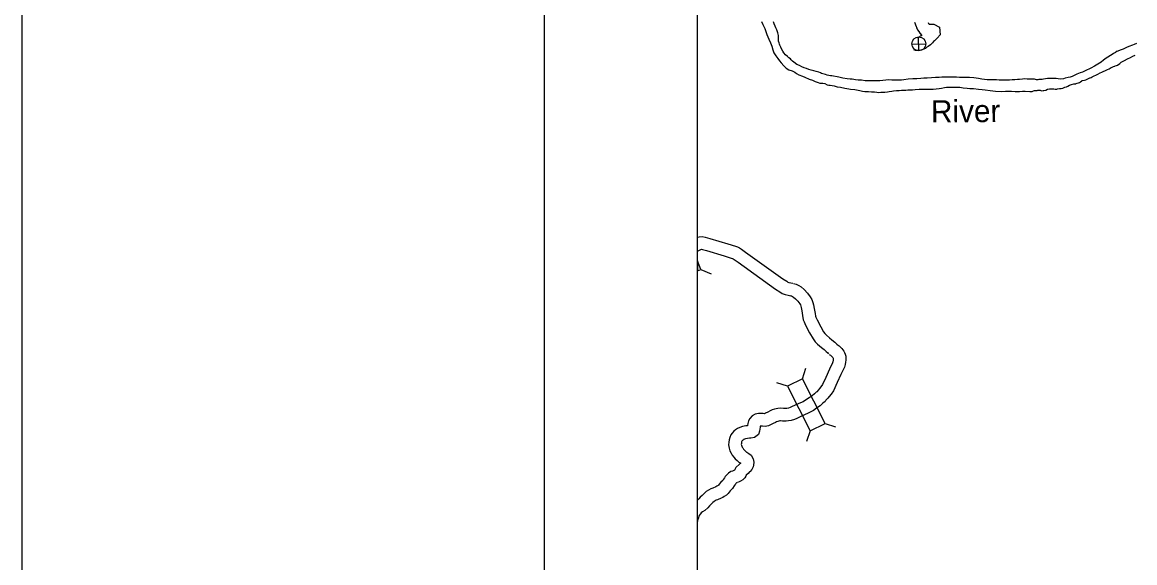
# Model space of a CAD drawing. Extents: x 1377389 to 1380723, y 1168351 to 1170484.
# Drawn here: x 1377389.3 to 1377653.7, y 1169896.5 to 1170024.9 of the extents above; entities that cross this region are included whole.
import ezdxf

# ---------------------------------------------------------------- set-up
doc = ezdxf.new("R2010")
doc.units = 0
doc.layers.add('B_Fill', color=7, linetype='Continuous')
doc.layers.add('B_Text', color=7, linetype='Continuous')

msp = doc.modelspace()

# ---------------------------------------------------------------- linework, layer by layer
msp.add_line((1377513.42, 1168390.56), (1377513.42, 1170445.16))
at = {"layer": 'B_Fill'}
for p, q in [((1377602.42, 1170018.19), (1377602.34, 1170021.44)), ((1377600.75, 1170019.78), (1377604.01, 1170019.85)), ((1377549.76, 1169968.26), (1377549.76, 1169965.89)), ((1377550.58, 1169966.22), (1377549.76, 1169968.26)), ((1377549.76, 1169965.89), (1377550.58, 1169966.22)), ((1377550.58, 1169966.22), (1377553.01, 1169965.19)), ((1377574.73, 1169940.25), (1377575.55, 1169942.76)), ((1377571.19, 1169938.47), (1377568.68, 1169939.29)), ((1377576.55, 1169927.87), (1377575.73, 1169925.36)), ((1377580.09, 1169929.65), (1377582.6, 1169928.83))]:
    msp.add_line(p, q, dxfattribs=at)
for points in [[(1377564.97, 1170025.14), (1377565.35, 1170024.38), (1377565.8, 1170023.44), (1377566.02, 1170022.77), (1377566.25, 1170022.03), (1377566.74, 1170020.95), (1377567.13, 1170020.07), (1377567.43, 1170019.23), (1377567.66, 1170018.43), (1377567.94, 1170017.66), (1377568.4, 1170016.96), (1377568.86, 1170016.3), (1377569.26, 1170015.77), (1377569.67, 1170015.27), (1377570.32, 1170014.57), (1377570.83, 1170014.03), (1377571.52, 1170013.61), (1377572.29, 1170013.37), (1377572.89, 1170013.06), (1377573.3, 1170012.79), (1377573.85, 1170012.46), (1377574.72, 1170012.18), (1377575.31, 1170011.87), (1377576.34, 1170011.42), (1377577.08, 1170011.18), (1377577.74, 1170010.91), (1377577.97, 1170010.83), (1377578.5, 1170010.62), (1377578.86, 1170010.5), (1377579.15, 1170010.48), (1377579.32, 1170010.46), (1377579.58, 1170010.48), (1377580.08, 1170010.37), (1377580.63, 1170010.11), (1377580.97, 1170009.99), (1377581.34, 1170009.98), (1377582.25, 1170009.81), (1377582.97, 1170009.62), (1377583.75, 1170009.51), (1377584.81, 1170009.32), (1377585.78, 1170009.11), (1377586.17, 1170009.07), (1377587.14, 1170009), (1377588.38, 1170008.73), (1377589.03, 1170008.57), (1377589.56, 1170008.51), (1377590.46, 1170008.46), (1377591.13, 1170008.43), (1377591.84, 1170008.38), (1377592.43, 1170008.32), (1377592.84, 1170008.29), (1377593.32, 1170008.31), (1377593.86, 1170008.34), (1377594.33, 1170008.36), (1377594.9, 1170008.44), (1377595.36, 1170008.49), (1377595.96, 1170008.58), (1377596.39, 1170008.69), (1377597.05, 1170008.7), (1377597.46, 1170008.7), (1377597.72, 1170008.75), (1377598.29, 1170008.84), (1377598.79, 1170008.79), (1377599.32, 1170008.78), (1377599.78, 1170008.87), (1377599.98, 1170008.88), (1377600.38, 1170008.89), (1377600.88, 1170008.91), (1377601.52, 1170008.96), (1377602.43, 1170009.04), (1377603.3, 1170009.06), (1377603.79, 1170009.03), (1377604.62, 1170009.06), (1377605.15, 1170009.06), (1377605.78, 1170009.07), (1377606.51, 1170009.1), (1377607.24, 1170009.2), (1377607.76, 1170009.33), (1377608.45, 1170009.47), (1377608.97, 1170009.51), (1377609.52, 1170009.56), (1377610.36, 1170009.55), (1377611.21, 1170009.55), (1377612.13, 1170009.49), (1377612.9, 1170009.36), (1377613.87, 1170009.26), (1377614.53, 1170009.24), (1377615.39, 1170009.19), (1377616.55, 1170009.08), (1377617.47, 1170008.95), (1377618.18, 1170008.87)], [(1377587.36, 1170011.29), (1377586.56, 1170011.39), (1377586.05, 1170011.44), (1377585.32, 1170011.5), (1377584.3, 1170011.66), (1377583.39, 1170011.89), (1377581.71, 1170012.2), (1377581.39, 1170012.25), (1377580.61, 1170012.4), (1377580.19, 1170012.51), (1377579.55, 1170012.72), (1377579.29, 1170012.8), (1377579.02, 1170012.94), (1377578.63, 1170013.06), (1377577.97, 1170013.25), (1377577.41, 1170013.42), (1377576.83, 1170013.54), (1377576.25, 1170013.71), (1377575.69, 1170013.94), (1377575.1, 1170014.16), (1377574.61, 1170014.38), (1377574, 1170014.69), (1377573.43, 1170014.95), (1377572.66, 1170015.45), (1377572.35, 1170015.71), (1377572.07, 1170016.05), (1377571.86, 1170016.25), (1377571.49, 1170016.53), (1377571.15, 1170016.82), (1377570.74, 1170017.21), (1377570.34, 1170017.7), (1377570.06, 1170018.11), (1377569.75, 1170018.62), (1377569.56, 1170019.05), (1377569.36, 1170019.48), (1377569.26, 1170019.77), (1377569.16, 1170020.04), (1377569.04, 1170020.43), (1377569.02, 1170020.82), (1377569.03, 1170020.99), (1377569.05, 1170021.28), (1377569.03, 1170021.81), (1377568.91, 1170022.43), (1377568.63, 1170023.13), (1377568.4, 1170023.63), (1377568.24, 1170024.03), (1377568.02, 1170024.59), (1377567.87, 1170025.08)], [(1377604.6, 1170024.92), (1377604.71, 1170024.68), (1377604.83, 1170024.51), (1377605.09, 1170024.53), (1377605.97, 1170024.51), (1377607.26, 1170023.81), (1377607.46, 1170021.94), (1377606.71, 1170021.18), (1377606.39, 1170020.84), (1377606.1, 1170020.55), (1377605.9, 1170020.35), (1377605.63, 1170020.03), (1377605.12, 1170019.6), (1377604.6, 1170019.17), (1377604.32, 1170019.05), (1377603.96, 1170018.75), (1377603.37, 1170018.5), (1377602.84, 1170018.29), (1377602.19, 1170018.2), (1377601.56, 1170018.23), (1377601.17, 1170018.37)], [(1377601.35, 1170025), (1377601.73, 1170023.95), (1377601.9, 1170023.62)], [(1377601.86, 1170023.69), (1377602.1, 1170023.17), (1377602.42, 1170022.72), (1377602.62, 1170022.35), (1377603.13, 1170021.84), (1377603.01, 1170021.75), (1377602.73, 1170021.62), (1377602.38, 1170021.34), (1377602.24, 1170021.27), (1377602.1, 1170021.22)], [(1377649.49, 1170018.06), (1377649.08, 1170017.79), (1377648.65, 1170017.54), (1377648.29, 1170017.29), (1377646.88, 1170016.39), (1377646.29, 1170015.91), (1377645.71, 1170015.46), (1377645.35, 1170015.26), (1377644.92, 1170015.02), (1377644.5, 1170014.76), (1377644.12, 1170014.51), (1377643.25, 1170014.07), (1377642.81, 1170013.84), (1377642.35, 1170013.63), (1377641.26, 1170013.12), (1377640.68, 1170012.9), (1377639.96, 1170012.63), (1377639.61, 1170012.45), (1377639.26, 1170012.28), (1377638.84, 1170012.1), (1377638.32, 1170011.93), (1377637.83, 1170011.84), (1377637.19, 1170011.65), (1377636.72, 1170011.53), (1377636.12, 1170011.44), (1377635.48, 1170011.5), (1377635.05, 1170011.55), (1377634.64, 1170011.58), (1377634.29, 1170011.62), (1377633.82, 1170011.62), (1377633.45, 1170011.56), (1377633.21, 1170011.56), (1377632.97, 1170011.55), (1377632.52, 1170011.53), (1377632.02, 1170011.45), (1377631.69, 1170011.36), (1377631.36, 1170011.36), (1377631.04, 1170011.34), (1377630.88, 1170011.31), (1377630.68, 1170011.24), (1377630.34, 1170011.24), (1377630.13, 1170011.36), (1377629.89, 1170011.42), (1377629.61, 1170011.39), (1377629.12, 1170011.42), (1377628.81, 1170011.43), (1377628.1, 1170011.46), (1377627.52, 1170011.5), (1377626.99, 1170011.45), (1377626.29, 1170011.36), (1377625.86, 1170011.32), (1377625.18, 1170011.3), (1377624.56, 1170011.25), (1377623.92, 1170011.23), (1377623.26, 1170011.22), (1377622.64, 1170011.21), (1377622.2, 1170011.22), (1377621.84, 1170011.22), (1377621.44, 1170011.22), (1377620.8, 1170011.25), (1377620.08, 1170011.24), (1377619.37, 1170011.25), (1377618.64, 1170011.27), (1377617.34, 1170011.4), (1377616.6, 1170011.56), (1377615.48, 1170011.75), (1377614.41, 1170011.79), (1377613.67, 1170011.84), (1377612.84, 1170011.85), (1377612.08, 1170011.85), (1377611.33, 1170011.89), (1377610.39, 1170011.88), (1377609.67, 1170011.88), (1377608.74, 1170011.9), (1377607.81, 1170011.9), (1377607.25, 1170011.86), (1377606.31, 1170011.82), (1377605.4, 1170011.76), (1377604.4, 1170011.67), (1377603.59, 1170011.63), (1377602.84, 1170011.58), (1377601.88, 1170011.53), (1377600.94, 1170011.49), (1377599.84, 1170011.41), (1377598.82, 1170011.28), (1377598.25, 1170011.23), (1377597.47, 1170011.23), (1377596.7, 1170011.22), (1377595.93, 1170011.23), (1377595.15, 1170011.26), (1377594.56, 1170011.19), (1377593.82, 1170011.11), (1377593.08, 1170011.04), (1377592.29, 1170011.04), (1377591.52, 1170011.05), (1377590.66, 1170011.06), (1377590.15, 1170011.05), (1377589.64, 1170011.07), (1377588.74, 1170011.17), (1377587.99, 1170011.22), (1377587.36, 1170011.29)], [(1377649.49, 1170018.06), (1377650.55, 1170018.47), (1377650.98, 1170018.63), (1377651.83, 1170019.06), (1377652.34, 1170019.3), (1377653.2, 1170019.59), (1377653.64, 1170019.75), (1377654.15, 1170020)], [(1377649.58, 1170014.74), (1377650.15, 1170015.14), (1377650.48, 1170015.47), (1377651.24, 1170015.87), (1377651.93, 1170016.23), (1377652.68, 1170016.6), (1377653.22, 1170016.89), (1377653.79, 1170017.16)], [(1377618.18, 1170008.87), (1377619.33, 1170008.77), (1377620.57, 1170008.6), (1377621.94, 1170008.51), (1377622.99, 1170008.54), (1377623.6, 1170008.58), (1377624.4, 1170008.58), (1377625.26, 1170008.53), (1377626.31, 1170008.5), (1377626.99, 1170008.55), (1377627.63, 1170008.55), (1377628.77, 1170008.49), (1377629.09, 1170008.47), (1377629.31, 1170008.49), (1377629.6, 1170008.63), (1377629.85, 1170008.71), (1377630.17, 1170008.72), (1377630.51, 1170008.77), (1377630.67, 1170008.83), (1377630.92, 1170008.82), (1377631.2, 1170008.8), (1377631.36, 1170008.71), (1377631.57, 1170008.63), (1377631.94, 1170008.74), (1377632.08, 1170008.75), (1377632.56, 1170008.84), (1377632.99, 1170009.02), (1377633.41, 1170009.11), (1377633.89, 1170009.14), (1377634.09, 1170009.16), (1377634.46, 1170009.13), (1377634.79, 1170009.09), (1377635.16, 1170009.08), (1377635.36, 1170009.1), (1377635.82, 1170009.19), (1377636.19, 1170009.25), (1377636.58, 1170009.31), (1377637.07, 1170009.5), (1377637.47, 1170009.64), (1377637.78, 1170009.79), (1377638.18, 1170010.03), (1377638.68, 1170010.2), (1377639.23, 1170010.31), (1377639.66, 1170010.35), (1377639.79, 1170010.39), (1377640.01, 1170010.44), (1377640.36, 1170010.55), (1377640.57, 1170010.64), (1377640.79, 1170010.76), (1377641.09, 1170011.04), (1377641.21, 1170011.09), (1377641.73, 1170011.2), (1377642.03, 1170011.3), (1377642.68, 1170011.56), (1377643.04, 1170011.73), (1377643.1, 1170011.76), (1377643.31, 1170011.86), (1377643.57, 1170012.01), (1377644.04, 1170012.2), (1377644.47, 1170012.38), (1377644.91, 1170012.61), (1377645.44, 1170012.9), (1377645.87, 1170013.09), (1377646.18, 1170013.23), (1377646.7, 1170013.48), (1377647.18, 1170013.69), (1377647.57, 1170013.9), (1377648.05, 1170014.17), (1377648.31, 1170014.3), (1377648.65, 1170014.43), (1377648.93, 1170014.54), (1377649.03, 1170014.59), (1377649.34, 1170014.69), (1377649.35, 1170014.69), (1377649.58, 1170014.74)], [(1377549.76, 1169973.86), (1377550.2, 1169973.98), (1377550.9, 1169974.03), (1377551.61, 1169973.91), (1377552.76, 1169973.61), (1377556.97, 1169972.33), (1377558.86, 1169971.76), (1377559.32, 1169971.56), (1377559.74, 1169971.37), (1377560.21, 1169971.06), (1377561.19, 1169970.35), (1377570.06, 1169964.02), (1377570.99, 1169963.41), (1377571.24, 1169963.24), (1377571.48, 1169963.15), (1377571.94, 1169963.04), (1377572.47, 1169962.94)], [(1377549.76, 1169970.55), (1377549.93, 1169970.65), (1377550.58, 1169970.97), (1377550.71, 1169971.01), (1377550.76, 1169971.01), (1377550.99, 1169970.97), (1377551.94, 1169970.73), (1377556.1, 1169969.45), (1377557.83, 1169968.93), (1377558.1, 1169968.82), (1377558.29, 1169968.73), (1377558.52, 1169968.59), (1377559.44, 1169967.92), (1377568.36, 1169961.55), (1377569.33, 1169960.91), (1377569.88, 1169960.54), (1377570.61, 1169960.28), (1377571.31, 1169960.1), (1377571.94, 1169959.99)], [(1377572.61, 1169962.91), (1377573.21, 1169962.75), (1377573.88, 1169962.41), (1377574.4, 1169962.06), (1377575.12, 1169961.46), (1377575.91, 1169960.62), (1377576.59, 1169959.74), (1377576.98, 1169959.05), (1377577.22, 1169958.41), (1377577.38, 1169957.81), (1377577.53, 1169956.91), (1377577.74, 1169955.79), (1377577.85, 1169955.12), (1377577.94, 1169954.9), (1377578.19, 1169954.25), (1377579.08, 1169952.57), (1377579.73, 1169951.41), (1377580.05, 1169951.02), (1377580.43, 1169950.61), (1377581.13, 1169949.99), (1377581.73, 1169949.53), (1377582.39, 1169948.98), (1377582.85, 1169948.54), (1377583.08, 1169948.3)], [(1377571.8, 1169960.02), (1377572.14, 1169959.93), (1377572.38, 1169959.81), (1377572.6, 1169959.66), (1377573.05, 1169959.28), (1377573.62, 1169958.67), (1377574.08, 1169958.07), (1377574.25, 1169957.78), (1377574.36, 1169957.49), (1377574.45, 1169957.16), (1377574.58, 1169956.39), (1377574.78, 1169955.28), (1377574.94, 1169954.28), (1377575.16, 1169953.77), (1377575.45, 1169953.01), (1377576.44, 1169951.14), (1377577.24, 1169949.73), (1377577.77, 1169949.06), (1377578.33, 1169948.46), (1377579.22, 1169947.67), (1377579.86, 1169947.19), (1377580.39, 1169946.74), (1377580.74, 1169946.41), (1377580.94, 1169946.2)], [(1377582.91, 1169948.45), (1377583.29, 1169948.17), (1377583.44, 1169948.04), (1377583.62, 1169947.9), (1377583.85, 1169947.67), (1377584.09, 1169947.42), (1377584.34, 1169947.15), (1377584.54, 1169946.79), (1377584.72, 1169946.46), (1377584.87, 1169946.07), (1377585.01, 1169945.6), (1377585.04, 1169945.15), (1377585.05, 1169944.89), (1377585.04, 1169944.64), (1377584.98, 1169944.2), (1377584.88, 1169943.64), (1377584.7, 1169942.97), (1377583.86, 1169941.29), (1377583, 1169939.35), (1377582.1, 1169937.39), (1377581.52, 1169936.56), (1377581.1, 1169936.01), (1377580.76, 1169935.62), (1377580.32, 1169935.13), (1377580.09, 1169934.89), (1377579.58, 1169934.44), (1377578.92, 1169933.86), (1377578.07, 1169933.24), (1377577.32, 1169932.74), (1377576.28, 1169932.12), (1377575.07, 1169931.61), (1377574.32, 1169931.27), (1377573.43, 1169930.84), (1377572.87, 1169930.59), (1377572.07, 1169930.32), (1377571.41, 1169930.25), (1377570.83, 1169930.17), (1377569.99, 1169930.19), (1377569.55, 1169930.26), (1377569.39, 1169930.24), (1377568.91, 1169930.12), (1377568.6, 1169930.03), (1377568.29, 1169929.89), (1377567.79, 1169929.64), (1377567.31, 1169929.41), (1377566.7, 1169929.07), (1377565.89, 1169928.95), (1377565.22, 1169928.97), (1377564.78, 1169929.01), (1377564.71, 1169929.01), (1377564.7, 1169928.98), (1377564.66, 1169928.77), (1377564.61, 1169928.26), (1377564.53, 1169927.79), (1377564.27, 1169927.05), (1377563.37, 1169926.31), (1377562.5, 1169926.15), (1377562.15, 1169926.13), (1377561.7, 1169926.07), (1377561.18, 1169925.98), (1377560.93, 1169925.9), (1377560.76, 1169925.82), (1377560.69, 1169925.78), (1377560.55, 1169925.65), (1377560.42, 1169925.5), (1377560.36, 1169925.42), (1377560.28, 1169925.25), (1377560.25, 1169925.13), (1377560.21, 1169924.87), (1377560.2, 1169924.66), (1377560.23, 1169924.47), (1377560.3, 1169924.26), (1377560.43, 1169923.99), (1377560.53, 1169923.81), (1377560.76, 1169923.51), (1377560.98, 1169923.25), (1377561.17, 1169923.07), (1377561.34, 1169922.93), (1377561.54, 1169922.82), (1377562, 1169922.52), (1377562.52, 1169922.09), (1377563.03, 1169921.26), (1377563.17, 1169920.42), (1377563.09, 1169919.69), (1377563.01, 1169919.35), (1377562.73, 1169918.69), (1377562.28, 1169918.23), (1377562.17, 1169918.11), (1377561.85, 1169917.78), (1377561.37, 1169917.34), (1377561.26, 1169917.11), (1377561.02, 1169916.68), (1377560.54, 1169916.21), (1377560.04, 1169915.93), (1377559.72, 1169915.76), (1377559.27, 1169915.57)], [(1377581.11, 1169946.05), (1377581.38, 1169945.85), (1377581.52, 1169945.73), (1377581.66, 1169945.62), (1377581.73, 1169945.55), (1377581.87, 1169945.4), (1377581.91, 1169945.34), (1377582, 1169945.17), (1377582.03, 1169945.11), (1377582.04, 1169945.06), (1377582.05, 1169945), (1377582.05, 1169944.94), (1377582.05, 1169944.9), (1377582.02, 1169944.66), (1377581.95, 1169944.28), (1377581.88, 1169944.03), (1377581.15, 1169942.57), (1377580.27, 1169940.58), (1377579.49, 1169938.89), (1377579.1, 1169938.33), (1377578.77, 1169937.91), (1377578.51, 1169937.61), (1377578.13, 1169937.18), (1377578.02, 1169937.07), (1377577.59, 1169936.68), (1377577.03, 1169936.2), (1377576.36, 1169935.7), (1377575.73, 1169935.29), (1377574.93, 1169934.81), (1377573.86, 1169934.36), (1377573.03, 1169933.98), (1377572.16, 1169933.55), (1377571.78, 1169933.39), (1377571.42, 1169933.27), (1377571.05, 1169933.22), (1377570.67, 1169933.18), (1377570.26, 1169933.19), (1377569.63, 1169933.29), (1377568.86, 1169933.2), (1377568.1, 1169933.01), (1377567.54, 1169932.84), (1377567.02, 1169932.6), (1377566.48, 1169932.35), (1377565.93, 1169932.08), (1377565.71, 1169931.96), (1377565.71, 1169931.96), (1377565.41, 1169931.97), (1377564.95, 1169932.01), (1377564.29, 1169932.02), (1377563.52, 1169931.82), (1377562.76, 1169931.47), (1377562.25, 1169930.84), (1377561.93, 1169930.23), (1377561.77, 1169929.64), (1377561.69, 1169929.17), (1377561.68, 1169929.09), (1377561.25, 1169929.04), (1377560.47, 1169928.91), (1377559.86, 1169928.71), (1377559.26, 1169928.44), (1377558.82, 1169928.13), (1377558.43, 1169927.78), (1377558.03, 1169927.33), (1377557.75, 1169926.91), (1377557.45, 1169926.29), (1377557.31, 1169925.72), (1377557.22, 1169925.17), (1377557.19, 1169924.53), (1377557.29, 1169923.79), (1377557.51, 1169923.13), (1377557.78, 1169922.57), (1377558.04, 1169922.13), (1377558.41, 1169921.65), (1377558.78, 1169921.2), (1377559.2, 1169920.8), (1377559.65, 1169920.44), (1377559.99, 1169920.25), (1377560.04, 1169920.22), (1377559.98, 1169920.16), (1377559.77, 1169919.94), (1377558.94, 1169919.2), (1377558.68, 1169918.68), (1377558.64, 1169918.58), (1377558.6, 1169918.56), (1377558.41, 1169918.47), (1377558.07, 1169918.31)], [(1377558.11, 1169918.33), (1377557.75, 1169918.19), (1377557.12, 1169917.81), (1377556.74, 1169917.43), (1377556.35, 1169917.01), (1377556.17, 1169916.68), (1377556.01, 1169916.42), (1377555.78, 1169916.08), (1377555.36, 1169915.66), (1377554.98, 1169915.24), (1377554.8, 1169914.99), (1377554.74, 1169914.93), (1377554.58, 1169914.82), (1377554.38, 1169914.72), (1377554.15, 1169914.6), (1377553.43, 1169914.3), (1377553, 1169914.14), (1377552.39, 1169913.81), (1377551.88, 1169913.44), (1377551.44, 1169913.08), (1377550.88, 1169912.53), (1377550.46, 1169912.12), (1377550.11, 1169911.74), (1377549.76, 1169911.42)], [(1377559.23, 1169915.55), (1377559.09, 1169915.49), (1377558.97, 1169915.42), (1377558.89, 1169915.34), (1377558.8, 1169915.25), (1377558.76, 1169915.17), (1377558.53, 1169914.8), (1377558.11, 1169914.17), (1377557.55, 1169913.6), (1377557.3, 1169913.33), (1377557.07, 1169913.02), (1377556.66, 1169912.61), (1377556.14, 1169912.26), (1377555.78, 1169912.06), (1377555.38, 1169911.86), (1377554.54, 1169911.52), (1377554.26, 1169911.41), (1377554, 1169911.27), (1377553.72, 1169911.07), (1377553.44, 1169910.84), (1377552.99, 1169910.4), (1377552.62, 1169910.03), (1377552.21, 1169909.59), (1377551.52, 1169908.97), (1377550.98, 1169908.61), (1377550.68, 1169908.37), (1377550.49, 1169908.16), (1377550.39, 1169908.05), (1377550.21, 1169907.74), (1377550.13, 1169907.57), (1377550.03, 1169907.21), (1377549.83, 1169906.57), (1377549.76, 1169906.37)]]:
    msp.add_lwpolyline(points, dxfattribs=at)
msp.add_lwpolyline([(1377580.09, 1169929.65), (1377574.73, 1169940.25), (1377571.19, 1169938.47), (1377576.55, 1169927.87)], close=True, dxfattribs=at)
msp.add_circle((1377602.38, 1170019.82), 1.63, dxfattribs=at)
at = {"layer": 'B_Text'}
for points in [[(1377389.35, 1170484.1), (1380722.75, 1170484.1), (1380722.75, 1168350.73), (1377389.35, 1168350.73)], [(1377549.76, 1170388.77), (1378279.16, 1170388.77), (1378279.16, 1169604.28), (1377549.76, 1169604.28)]]:
    msp.add_lwpolyline(points, close=True, dxfattribs=at)

# ---------------------------------------------------------------- texts
at = {"layer": 'B_Fill'}
msp.add_text('River', height=5.28, rotation=0.4407, dxfattribs=at).set_placement((1377605.29, 1170001.13))

doc.saveas('drawing.dxf')
